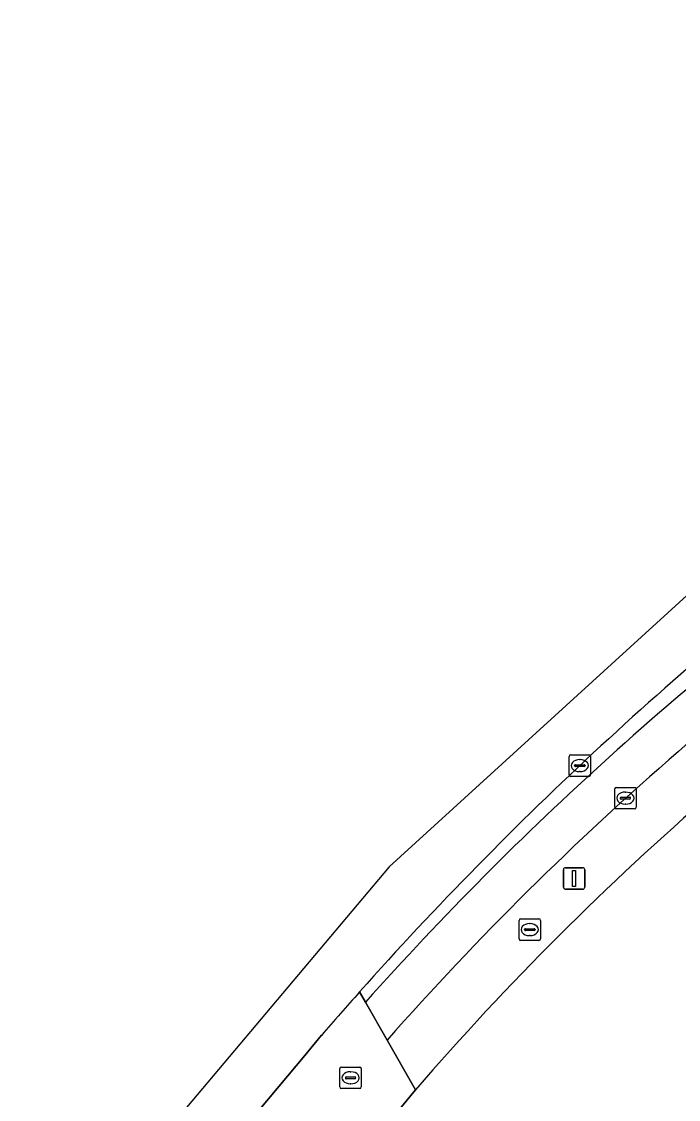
# Model space of a CAD drawing. Extents: x 162073 to 163043, y 381818 to 382561.
# Drawn here: x 162113.2 to 162143.8, y 382420.6 to 382470.7 of the extents above; entities that cross this region are included whole.
import ezdxf

# ---------------------------------------------------------------- set-up
doc = ezdxf.new("R2010")
doc.units = 0
for name, color, linetype in [('IMGEO_Erf', 7, 'Continuous'), ('IMGEO_Fietspad_open', 7, 'Continuous'), ('IMGEO_Kolk', 7, 'Continuous'), ('IMGEO_Lichtmast', 7, 'Continuous'), ('IMGEO_Rijbaan_lokaal_gesloten', 7, 'Continuous'), ('IMGEO_Rioolput', 7, 'Continuous'), ('IMGEO_Verkeerseiland_open', 7, 'Continuous'), ('IMGEO_Voetpad_open', 7, 'Continuous')]:
    doc.layers.add(name, color=color, linetype=linetype)

msp = doc.modelspace()

# ---------------------------------------------------------------- linework, layer by layer
at = {"layer": 'IMGEO_Erf'}
msp.add_lwpolyline([(162131.537, 382421.069), (162129.578, 382418.699), (162119.924, 382406.808)], dxfattribs=at)
msp.add_arc((162233.709, 382332.576), 135.167, 130.80116, 139.1036, dxfattribs=at)
at = {"layer": 'IMGEO_Fietspad_open'}
msp.add_lwpolyline([(162129.203, 382425.13), (162130.214, 382423.372)], dxfattribs=at)
for centre, radius, start, end in [((162235.023, 382332.793), 138.36, 122.94926, 131.26785), ((162240.849, 382325.442), 149.675, 125.92929, 138.2386), ((162236.385, 382329.699), 141.587, 130.85624, 138.57861)]:
    msp.add_arc(centre, radius, start, end, dxfattribs=at)
at = {"layer": 'IMGEO_Kolk'}
for p, q in [((162138.675, 382435.707), (162138.675, 382436.559)), ((162138.75, 382436.633), (162139.602, 382436.633)), ((162139.676, 382436.559), (162139.676, 382435.707)), ((162138.934, 382436.127), (162138.934, 382436.139)), ((162139.372, 382436.09), (162138.974, 382436.09)), ((162138.977, 382436.176), (162139.375, 382436.176)), ((162139.163, 382436.413), (162139.188, 382436.413)), ((162139.418, 382436.139), (162139.418, 382436.127)), ((162139.602, 382435.633), (162138.75, 382435.633)), ((162139.186, 382435.853), (162139.161, 382435.853)), ((162140.798, 382434.195), (162140.798, 382435.047)), ((162140.873, 382435.121), (162141.725, 382435.121)), ((162141.799, 382435.047), (162141.799, 382434.195)), ((162141.057, 382434.615), (162141.057, 382434.627)), ((162141.495, 382434.578), (162141.097, 382434.578)), ((162141.1, 382434.664), (162141.498, 382434.664)), ((162141.286, 382434.901), (162141.311, 382434.901)), ((162141.541, 382434.627), (162141.541, 382434.615)), ((162141.725, 382434.121), (162140.873, 382434.121)), ((162141.309, 382434.341), (162141.284, 382434.341)), ((162128.011, 382421.196), (162128.011, 382422.048)), ((162128.086, 382422.122), (162128.938, 382422.122)), ((162129.012, 382422.048), (162129.012, 382421.196)), ((162128.27, 382421.616), (162128.27, 382421.628)), ((162128.708, 382421.579), (162128.31, 382421.579)), ((162128.313, 382421.665), (162128.711, 382421.665)), ((162128.499, 382421.902), (162128.524, 382421.902)), ((162128.754, 382421.628), (162128.754, 382421.616)), ((162128.938, 382421.122), (162128.086, 382421.122)), ((162128.522, 382421.342), (162128.497, 382421.342))]:
    msp.add_line(p, q, dxfattribs=at)
for points in [[(162138.675, 382435.707), (162138.675, 382436.559)], [(162138.75, 382436.633), (162139.602, 382436.633)], [(162139.676, 382436.559), (162139.676, 382435.707)], [(162139.602, 382435.633), (162138.75, 382435.633)], [(162140.798, 382434.195), (162140.798, 382435.047)], [(162140.873, 382435.121), (162141.725, 382435.121)], [(162141.799, 382435.047), (162141.799, 382434.195)], [(162141.725, 382434.121), (162140.873, 382434.121)], [(162128.011, 382421.196), (162128.011, 382422.048)], [(162128.086, 382422.122), (162128.938, 382422.122)], [(162129.012, 382422.048), (162129.012, 382421.196)], [(162128.938, 382421.122), (162128.086, 382421.122)]]:
    msp.add_lwpolyline(points, dxfattribs=at)
for centre, radius, start, end in [((162138.752, 382436.557), 0.0765, 91.552, 178.448), ((162138.752, 382436.557), 0.0765, 91.552, 178.448), ((162139.6, 382436.557), 0.0765, 1.552, 88.448), ((162139.6, 382436.557), 0.0765, 1.552, 88.448), ((162138.974, 382436.136), 0.0403, 85.8775, 175.7526), ((162138.971, 382436.126), 0.0366, 178.938, 274.7102), ((162139.375, 382436.133), 0.043, 264.8664, 352.4533), ((162139.379, 382436.138), 0.0386, 1.7309, 96.639), ((162138.752, 382435.709), 0.0765, 181.552, 268.448), ((162138.752, 382435.709), 0.0765, 181.552, 268.448), ((162139.6, 382435.709), 0.0765, 271.552, 358.448), ((162139.6, 382435.709), 0.0765, 271.552, 358.448), ((162140.875, 382435.045), 0.0765, 91.552, 178.448), ((162140.875, 382435.045), 0.0765, 91.552, 178.448), ((162141.723, 382435.045), 0.0765, 1.552, 88.448), ((162141.723, 382435.045), 0.0765, 1.552, 88.448), ((162141.097, 382434.624), 0.0403, 85.8775, 175.7526), ((162141.094, 382434.614), 0.0366, 178.938, 274.7102), ((162141.498, 382434.621), 0.043, 264.8664, 352.4533), ((162141.502, 382434.626), 0.0386, 1.7309, 96.639), ((162140.875, 382434.197), 0.0765, 181.552, 268.448), ((162140.875, 382434.197), 0.0765, 181.552, 268.448), ((162141.723, 382434.197), 0.0765, 271.552, 358.448), ((162141.723, 382434.197), 0.0765, 271.552, 358.448), ((162128.088, 382422.046), 0.0765, 91.552, 178.448), ((162128.088, 382422.046), 0.0765, 91.552, 178.448), ((162128.936, 382422.046), 0.0765, 1.552, 88.448), ((162128.936, 382422.046), 0.0765, 1.552, 88.448), ((162128.31, 382421.625), 0.0403, 85.8775, 175.7526), ((162128.307, 382421.615), 0.0366, 178.938, 274.7102), ((162128.711, 382421.622), 0.043, 264.8664, 352.4533), ((162128.715, 382421.627), 0.0386, 1.7309, 96.639), ((162128.088, 382421.198), 0.0765, 181.552, 268.448), ((162128.088, 382421.198), 0.0765, 181.552, 268.448), ((162128.936, 382421.198), 0.0765, 271.552, 358.448), ((162128.936, 382421.198), 0.0765, 271.552, 358.448)]:
    msp.add_arc(centre, radius, start, end, dxfattribs=at)
for centre, major_axis, ratio, start_param, end_param in [((162139.162, 382436.133), (-0.387, 0.002), 0.722429, 4.712389, 7.853982), ((162139.187, 382436.133), (-0.39, 0.002), 0.717154, 1.570796, 4.712389), ((162141.285, 382434.621), (-0.387, 0.002), 0.722429, 4.712389, 7.853982), ((162141.31, 382434.621), (-0.39, 0.002), 0.717154, 1.570796, 4.712389), ((162128.498, 382421.622), (-0.387, 0.002), 0.722429, 4.712389, 7.853982), ((162128.523, 382421.622), (-0.39, 0.002), 0.717154, 1.570796, 4.712389)]:
    msp.add_ellipse(centre, major_axis=major_axis, ratio=ratio, start_param=start_param, end_param=end_param, dxfattribs=at)
at = {"layer": 'IMGEO_Lichtmast'}
for p, q in [((162138.412, 382430.489), (162138.412, 382431.289)), ((162138.412, 382431.289), (162138.412, 382430.489)), ((162138.512, 382431.389), (162139.302, 382431.389)), ((162139.302, 382431.389), (162138.512, 382431.389)), ((162139.402, 382431.289), (162139.402, 382430.489)), ((162139.402, 382430.489), (162139.402, 382431.289)), ((162139.302, 382430.389), (162138.512, 382430.389)), ((162138.512, 382430.389), (162139.302, 382430.389))]:
    msp.add_line(p, q, dxfattribs=at)
msp.add_lwpolyline([(162138.832, 382431.264), (162138.982, 382431.264), (162138.982, 382430.514), (162138.832, 382430.514), (162138.832, 382431.264)], dxfattribs=at)
for centre, start, end in [((162138.512, 382431.289), 90, 180), ((162138.512, 382431.289), 90, 180), ((162139.302, 382431.289), 0, 90), ((162139.302, 382431.289), 360, 90), ((162138.512, 382430.489), 180, 270), ((162138.512, 382430.489), 180, 270), ((162139.302, 382430.489), 270, 0), ((162139.302, 382430.489), 270, 0)]:
    msp.add_arc(centre, 0.1, start, end, dxfattribs=at)
at = {"layer": 'IMGEO_Rijbaan_lokaal_gesloten'}
for points in [[(162315.724, 382511.35), (162306.448, 382506.279), (162282.905, 382497.501), (162245.387, 382486.842), (162201.279, 382474.422), (162185.966, 382468.979), (162180.588, 382467.067), (162160.813, 382456.745), (162145.022, 382444.832), (162130.306, 382431.424), (162118.152, 382417.002), (162108.457, 382405.716), (162072.514, 382380.58)], [(162114.392, 382408.103), (162116.17, 382410.091), (162123.036, 382418.593), (162124.296, 382420.163), (162126.38, 382422.654), (162127.16, 382423.596)]]:
    msp.add_lwpolyline(points, dxfattribs=at)
for centre, radius, start, end in [((162252.69, 382315.328), 165.77, 127.21469, 138.29636), ((162246.655, 382320.59), 157.763, 138.26506, 139.23839)]:
    msp.add_arc(centre, radius, start, end, dxfattribs=at)
at = {"layer": 'IMGEO_Rioolput'}
for p, q in [((162136.349, 382428.084), (162136.349, 382428.936)), ((162136.424, 382429.01), (162137.276, 382429.01)), ((162136.651, 382428.553), (162137.049, 382428.553)), ((162136.837, 382428.79), (162136.862, 382428.79)), ((162137.35, 382428.936), (162137.35, 382428.084)), ((162136.608, 382428.504), (162136.608, 382428.516)), ((162137.046, 382428.467), (162136.648, 382428.467)), ((162136.86, 382428.23), (162136.835, 382428.23)), ((162137.092, 382428.516), (162137.092, 382428.504)), ((162137.276, 382428.01), (162136.424, 382428.01))]:
    msp.add_line(p, q, dxfattribs=at)
for points in [[(162136.349, 382428.084), (162136.349, 382428.936)], [(162136.424, 382429.01), (162137.276, 382429.01)], [(162137.35, 382428.936), (162137.35, 382428.084)], [(162137.276, 382428.01), (162136.424, 382428.01)]]:
    msp.add_lwpolyline(points, dxfattribs=at)
for centre, radius, start, end in [((162136.426, 382428.934), 0.0765, 91.552, 178.448), ((162136.426, 382428.934), 0.0765, 91.552, 178.448), ((162136.648, 382428.513), 0.0403, 85.8775, 175.7526), ((162137.053, 382428.515), 0.0386, 1.7309, 96.639), ((162137.274, 382428.934), 0.0765, 1.552, 88.448), ((162137.274, 382428.934), 0.0765, 1.552, 88.448), ((162136.426, 382428.086), 0.0765, 181.552, 268.448), ((162136.426, 382428.086), 0.0765, 181.552, 268.448), ((162136.645, 382428.503), 0.0366, 178.938, 274.7102), ((162137.049, 382428.51), 0.043, 264.8664, 352.4533), ((162137.274, 382428.086), 0.0765, 271.552, 358.448), ((162137.274, 382428.086), 0.0765, 271.552, 358.448)]:
    msp.add_arc(centre, radius, start, end, dxfattribs=at)
for centre, major_axis, ratio, start_param, end_param in [((162136.836, 382428.51), (-0.387, 0.002), 0.722429, 4.712389, 7.853982), ((162136.861, 382428.51), (-0.39, 0.002), 0.717154, 1.570796, 4.712389)]:
    msp.add_ellipse(centre, major_axis=major_axis, ratio=ratio, start_param=start_param, end_param=end_param, dxfattribs=at)
at = {"layer": 'IMGEO_Verkeerseiland_open'}
msp.add_lwpolyline([(162128.927, 382425.611), (162129.203, 382425.13)], dxfattribs=at)
for centre, radius, start, end in [((162252.69, 382315.328), 165.77, 127.21469, 138.29636), ((162240.849, 382325.442), 149.675, 125.92929, 138.2386)]:
    msp.add_arc(centre, radius, start, end, dxfattribs=at)
at = {"layer": 'IMGEO_Voetpad_open'}
for points in [[(162130.214, 382423.372), (162129.203, 382425.13), (162128.927, 382425.611)], [(162127.16, 382423.596), (162126.38, 382422.654), (162124.296, 382420.163), (162124.919, 382419.99), (162126.946, 382419.428), (162129.578, 382418.699), (162131.537, 382421.069), (162130.214, 382423.372)], [(162130.214, 382423.372), (162131.537, 382421.069)]]:
    msp.add_lwpolyline(points, dxfattribs=at)
for centre, radius, start, end in [((162235.023, 382332.793), 138.36, 122.94926, 131.26785), ((162236.385, 382329.699), 141.587, 130.85624, 138.57861), ((162233.709, 382332.576), 135.167, 130.80116, 139.1036), ((162246.655, 382320.59), 157.763, 138.26506, 139.23839)]:
    msp.add_arc(centre, radius, start, end, dxfattribs=at)

doc.saveas('drawing.dxf')
